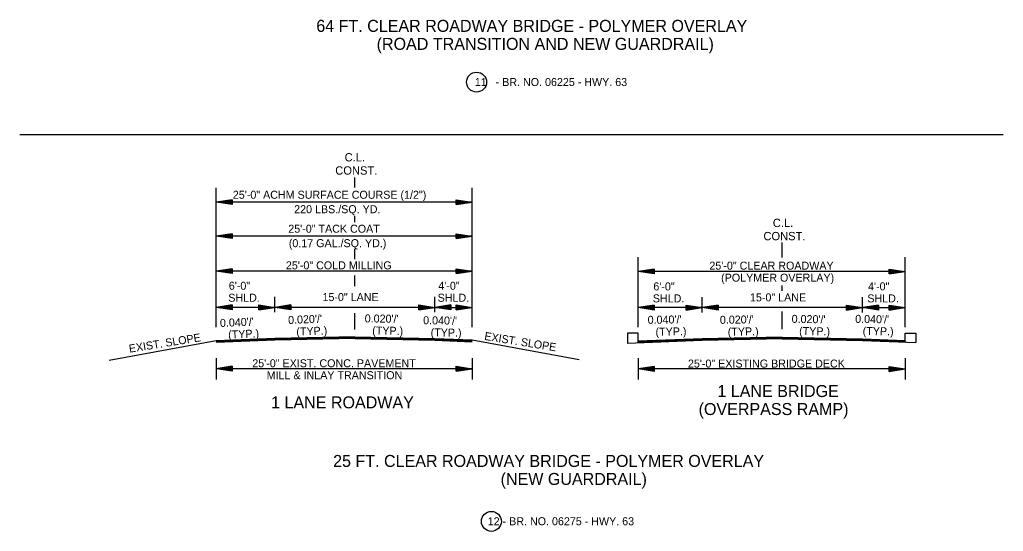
# Model space of a CAD drawing. Extents: x 544199 to 1930787, y -1968972 to 596640.
# Drawn here: x 546333 to 547255, y -1954822 to -1954343 of the extents above; entities that cross this region are included whole.
import ezdxf

# ---------------------------------------------------------------- set-up
doc = ezdxf.new("R2010")
doc.units = 0
doc.layers.add('R_Border', color=7, linetype='Continuous')
doc.layers.add('R_Draft', color=7, linetype='Continuous')

msp = doc.modelspace()

# ---------------------------------------------------------------- linework, layer by layer
at = {"layer": 'R_Border'}
for p, q in [((546332.97, -1954450.2), (547254.54, -1954450.2)), ((546912.47, -1954636.2), (546902.3, -1954636.2)), ((546902.3, -1954636.2), (546902.3, -1954645.99)), ((546912.47, -1954645.41), (546912.47, -1954636.2)), ((547162.47, -1954636.2), (547172.64, -1954636.2)), ((547162.47, -1954644.61), (547162.47, -1954636.2)), ((547172.64, -1954636.2), (547172.64, -1954645.19))]:
    msp.add_line(p, q, dxfattribs=at)
for centre in [(546761.03, -1954401.1), (546774.92, -1954812.65)]:
    msp.add_circle(centre, 9.34, dxfattribs=at)
at = {"layer": 'R_Draft'}
for p, q in [((546647.02, -1954499.84), (546647.02, -1954490.34)), ((546516.97, -1954630.78), (546516.97, -1954500.28)), ((546756.97, -1954630.78), (546756.97, -1954500.28)), ((546531.97, -1954511.4), (546516.97, -1954513.65)), ((546756.97, -1954513.65), (546516.97, -1954513.65)), ((546531.97, -1954515.9), (546516.97, -1954513.65)), ((546531.97, -1954511.78), (546519.48, -1954513.65)), ((546531.97, -1954515.53), (546519.48, -1954513.65)), ((546531.97, -1954512.16), (546522.06, -1954513.65)), ((546531.97, -1954515.14), (546522.06, -1954513.65)), ((546531.97, -1954512.53), (546524.55, -1954513.65)), ((546531.97, -1954514.77), (546524.55, -1954513.65)), ((546531.97, -1954512.92), (546527.1, -1954513.65)), ((546531.97, -1954514.39), (546527.1, -1954513.65)), ((546531.97, -1954513.3), (546529.6, -1954513.65)), ((546531.97, -1954514), (546529.6, -1954513.65)), ((546531.97, -1954511.4), (546531.97, -1954515.9)), ((546741.97, -1954511.4), (546756.97, -1954513.65)), ((546741.97, -1954515.9), (546741.97, -1954511.4)), ((546741.97, -1954511.78), (546754.47, -1954513.65)), ((546741.97, -1954512.16), (546751.89, -1954513.65)), ((546741.97, -1954512.53), (546749.39, -1954513.65)), ((546741.97, -1954512.92), (546746.85, -1954513.65)), ((546741.97, -1954513.3), (546744.34, -1954513.65)), ((546741.97, -1954515.9), (546756.97, -1954513.65)), ((546741.97, -1954514.38), (546746.85, -1954513.65)), ((546741.97, -1954515.14), (546751.89, -1954513.65)), ((546741.97, -1954515.53), (546754.47, -1954513.65)), ((546741.97, -1954514.77), (546749.39, -1954513.65)), ((546741.97, -1954514), (546744.34, -1954513.65)), ((546647, -1954532.43), (546647, -1954526.64)), ((546531.97, -1954543.11), (546516.97, -1954545.36)), ((546531.97, -1954543.48), (546519.48, -1954545.36)), ((546531.97, -1954543.87), (546522.06, -1954545.36)), ((546531.97, -1954544.24), (546524.55, -1954545.36)), ((546531.97, -1954543.11), (546531.97, -1954547.61)), ((546741.97, -1954543.11), (546756.97, -1954545.36)), ((546741.97, -1954547.61), (546741.97, -1954543.11)), ((546741.97, -1954543.48), (546754.47, -1954545.36)), ((546741.97, -1954543.87), (546751.89, -1954545.36)), ((546741.97, -1954544.24), (546749.39, -1954545.36)), ((546756.97, -1954545.36), (546516.97, -1954545.36)), ((546531.97, -1954547.61), (546516.97, -1954545.36)), ((546531.97, -1954547.23), (546519.48, -1954545.36)), ((546531.97, -1954546.85), (546522.06, -1954545.36)), ((546531.97, -1954546.48), (546524.55, -1954545.36)), ((546531.97, -1954544.63), (546527.1, -1954545.36)), ((546531.97, -1954546.09), (546527.1, -1954545.36)), ((546531.97, -1954545.01), (546529.6, -1954545.36)), ((546531.97, -1954545.71), (546529.6, -1954545.36)), ((546741.97, -1954544.62), (546746.85, -1954545.36)), ((546741.97, -1954545.01), (546744.34, -1954545.36)), ((546741.97, -1954547.61), (546756.97, -1954545.36)), ((546741.97, -1954546.09), (546746.85, -1954545.36)), ((546741.97, -1954546.85), (546751.89, -1954545.36)), ((546741.97, -1954547.23), (546754.47, -1954545.36)), ((546741.97, -1954546.48), (546749.39, -1954545.36)), ((546741.97, -1954545.71), (546744.34, -1954545.36)), ((547047.47, -1954560.8), (547047.47, -1954551.5)), ((546646.98, -1954566.9), (546646.98, -1954557.31)), ((547047.47, -1954565.45), (547047.47, -1954556.15)), ((546912.47, -1954630.83), (546912.47, -1954565.1)), ((547162.47, -1954630.83), (547162.47, -1954565.1)), ((546531.97, -1954575.93), (546516.97, -1954578.18)), ((546531.97, -1954580.43), (546516.97, -1954578.18)), ((546756.97, -1954578.18), (546516.97, -1954578.18)), ((546531.97, -1954576.3), (546519.48, -1954578.18)), ((546531.97, -1954580.05), (546519.48, -1954578.18)), ((546531.97, -1954576.69), (546522.06, -1954578.18)), ((546531.97, -1954579.67), (546522.06, -1954578.18)), ((546531.97, -1954577.06), (546524.55, -1954578.18)), ((546531.97, -1954579.3), (546524.55, -1954578.18)), ((546531.97, -1954577.45), (546527.1, -1954578.18)), ((546531.97, -1954578.91), (546527.1, -1954578.18)), ((546531.97, -1954577.83), (546529.6, -1954578.18)), ((546531.97, -1954578.53), (546529.6, -1954578.18)), ((546531.97, -1954575.93), (546531.97, -1954580.43)), ((546741.97, -1954575.93), (546756.97, -1954578.18)), ((546741.97, -1954580.43), (546741.97, -1954575.93)), ((546741.97, -1954576.3), (546754.47, -1954578.18)), ((546741.97, -1954576.69), (546751.89, -1954578.18)), ((546741.97, -1954577.06), (546749.39, -1954578.18)), ((546741.97, -1954577.44), (546746.85, -1954578.18)), ((546741.97, -1954577.83), (546744.34, -1954578.18)), ((546741.97, -1954580.43), (546756.97, -1954578.18)), ((546741.97, -1954578.91), (546746.85, -1954578.18)), ((546741.97, -1954579.67), (546751.89, -1954578.18)), ((546741.97, -1954580.05), (546754.47, -1954578.18)), ((546741.97, -1954579.3), (546749.39, -1954578.18)), ((546741.97, -1954578.53), (546744.34, -1954578.18)), ((546927.47, -1954576.22), (546912.47, -1954578.47)), ((546927.47, -1954580.72), (546912.47, -1954578.47)), ((546927.47, -1954576.59), (546914.98, -1954578.47)), ((546927.47, -1954580.34), (546914.98, -1954578.47)), ((546927.47, -1954576.98), (546917.56, -1954578.47)), ((546927.47, -1954579.96), (546917.56, -1954578.47)), ((546927.47, -1954577.35), (546920.05, -1954578.47)), ((546927.47, -1954579.59), (546920.05, -1954578.47)), ((546927.47, -1954577.74), (546922.6, -1954578.47)), ((546927.47, -1954579.2), (546922.6, -1954578.47)), ((546927.47, -1954578.12), (546925.1, -1954578.47)), ((546927.47, -1954578.82), (546925.1, -1954578.47)), ((546927.47, -1954576.22), (546927.47, -1954580.72)), ((547157.47, -1954578.47), (546927.47, -1954578.47)), ((547147.47, -1954576.22), (547162.47, -1954578.47)), ((547147.47, -1954580.72), (547147.47, -1954576.22)), ((547147.47, -1954576.59), (547159.97, -1954578.47)), ((547147.47, -1954576.98), (547157.39, -1954578.47)), ((547147.47, -1954577.35), (547154.89, -1954578.47)), ((547147.47, -1954577.73), (547152.35, -1954578.47)), ((547147.47, -1954578.12), (547149.84, -1954578.47)), ((547147.47, -1954580.72), (547162.47, -1954578.47)), ((547147.47, -1954579.2), (547152.35, -1954578.47)), ((547147.47, -1954579.96), (547157.39, -1954578.47)), ((547147.47, -1954580.34), (547159.97, -1954578.47)), ((547147.47, -1954579.59), (547154.89, -1954578.47)), ((547147.47, -1954578.82), (547149.84, -1954578.47)), ((546646.97, -1954592.33), (546646.97, -1954582.19)), ((547047.47, -1954596.57), (547047.47, -1954591.67)), ((546571.97, -1954616.5), (546571.97, -1954602.22)), ((546721.97, -1954616.5), (546721.97, -1954602.22)), ((546972.47, -1954616.79), (546972.47, -1954602.51)), ((547122.47, -1954616.79), (547122.47, -1954602.51)), ((546531.97, -1954609.87), (546516.97, -1954612.12)), ((546576.97, -1954612.12), (546516.97, -1954612.12)), ((546531.97, -1954614.37), (546516.97, -1954612.12)), ((546531.97, -1954610.24), (546519.48, -1954612.12)), ((546531.97, -1954613.99), (546519.48, -1954612.12)), ((546531.97, -1954610.62), (546522.06, -1954612.12)), ((546531.97, -1954613.61), (546522.06, -1954612.12)), ((546531.97, -1954611), (546524.55, -1954612.12)), ((546531.97, -1954613.23), (546524.55, -1954612.12)), ((546531.97, -1954611.39), (546527.1, -1954612.12)), ((546531.97, -1954612.85), (546527.1, -1954612.12)), ((546531.97, -1954611.76), (546529.6, -1954612.12)), ((546531.97, -1954612.47), (546529.6, -1954612.12)), ((546531.97, -1954609.87), (546531.97, -1954614.37)), ((546556.97, -1954609.87), (546571.97, -1954612.12)), ((546556.97, -1954614.37), (546556.97, -1954609.87)), ((546556.97, -1954610.24), (546569.47, -1954612.12)), ((546556.97, -1954610.62), (546566.89, -1954612.12)), ((546556.97, -1954611), (546564.39, -1954612.12)), ((546556.97, -1954611.38), (546561.85, -1954612.12)), ((546556.97, -1954611.76), (546559.34, -1954612.12)), ((546556.97, -1954614.37), (546571.97, -1954612.12)), ((546556.97, -1954612.84), (546561.85, -1954612.12)), ((546556.97, -1954613.61), (546566.89, -1954612.12)), ((546556.97, -1954613.99), (546569.47, -1954612.12)), ((546556.97, -1954613.23), (546564.39, -1954612.12)), ((546556.97, -1954612.47), (546559.34, -1954612.12)), ((546586.97, -1954609.87), (546571.97, -1954612.12)), ((546586.97, -1954614.37), (546571.97, -1954612.12)), ((546586.97, -1954610.24), (546574.48, -1954612.12)), ((546586.97, -1954613.99), (546574.48, -1954612.12)), ((546716.97, -1954612.12), (546576.97, -1954612.12)), ((546586.97, -1954610.62), (546577.06, -1954612.12)), ((546586.97, -1954613.61), (546577.06, -1954612.12)), ((546586.97, -1954611), (546579.55, -1954612.12)), ((546586.97, -1954613.23), (546579.55, -1954612.12)), ((546586.97, -1954611.39), (546582.1, -1954612.12)), ((546586.97, -1954612.85), (546582.1, -1954612.12)), ((546586.97, -1954611.76), (546584.6, -1954612.12)), ((546586.97, -1954612.47), (546584.6, -1954612.12)), ((546586.97, -1954609.87), (546586.97, -1954614.37)), ((546646.97, -1954632.91), (546646.97, -1954617.5)), ((546706.97, -1954609.87), (546721.97, -1954612.12)), ((546706.97, -1954614.37), (546706.97, -1954609.87)), ((546706.97, -1954610.24), (546719.47, -1954612.12)), ((546706.97, -1954610.62), (546716.89, -1954612.12)), ((546706.97, -1954611), (546714.39, -1954612.12)), ((546706.97, -1954611.38), (546711.85, -1954612.12)), ((546706.97, -1954611.76), (546709.34, -1954612.12)), ((546706.97, -1954614.37), (546721.97, -1954612.12)), ((546706.97, -1954612.84), (546711.85, -1954612.12)), ((546706.97, -1954613.61), (546716.89, -1954612.12)), ((546706.97, -1954613.99), (546719.47, -1954612.12)), ((546706.97, -1954613.23), (546714.39, -1954612.12)), ((546706.97, -1954612.47), (546709.34, -1954612.12)), ((546716.97, -1954612.12), (546756.97, -1954612.12)), ((546736.97, -1954609.87), (546721.97, -1954612.12)), ((546736.97, -1954614.37), (546721.97, -1954612.12)), ((546736.97, -1954610.24), (546724.48, -1954612.12)), ((546736.97, -1954613.99), (546724.48, -1954612.12)), ((546736.97, -1954610.62), (546727.06, -1954612.12)), ((546736.97, -1954613.61), (546727.06, -1954612.12)), ((546736.97, -1954611), (546729.55, -1954612.12)), ((546736.97, -1954613.23), (546729.55, -1954612.12)), ((546736.97, -1954611.39), (546732.1, -1954612.12)), ((546736.97, -1954612.85), (546732.1, -1954612.12)), ((546736.97, -1954611.76), (546734.6, -1954612.12)), ((546736.97, -1954612.47), (546734.6, -1954612.12)), ((546736.97, -1954609.87), (546736.97, -1954614.37)), ((546741.97, -1954609.87), (546756.97, -1954612.12)), ((546741.97, -1954614.37), (546741.97, -1954609.87)), ((546741.97, -1954610.24), (546754.47, -1954612.12)), ((546741.97, -1954610.62), (546751.89, -1954612.12)), ((546741.97, -1954611), (546749.39, -1954612.12)), ((546741.97, -1954611.38), (546746.85, -1954612.12)), ((546741.97, -1954611.76), (546744.34, -1954612.12)), ((546741.97, -1954614.37), (546756.97, -1954612.12)), ((546741.97, -1954612.84), (546746.85, -1954612.12)), ((546741.97, -1954613.61), (546751.89, -1954612.12)), ((546741.97, -1954613.99), (546754.47, -1954612.12)), ((546741.97, -1954613.23), (546749.39, -1954612.12)), ((546741.97, -1954612.47), (546744.34, -1954612.12)), ((546927.47, -1954610.16), (546912.47, -1954612.41)), ((546927.47, -1954614.66), (546912.47, -1954612.41)), ((546927.47, -1954610.53), (546914.98, -1954612.41)), ((546927.47, -1954614.28), (546914.98, -1954612.41)), ((546927.47, -1954610.91), (546917.56, -1954612.41)), ((546927.47, -1954613.9), (546917.56, -1954612.41)), ((546927.47, -1954611.29), (546920.05, -1954612.41)), ((546927.47, -1954613.52), (546920.05, -1954612.41)), ((546927.47, -1954611.68), (546922.6, -1954612.41)), ((546927.47, -1954613.14), (546922.6, -1954612.41)), ((546927.47, -1954612.05), (546925.1, -1954612.41)), ((546927.47, -1954612.76), (546925.1, -1954612.41)), ((546927.47, -1954610.16), (546927.47, -1954614.66)), ((546977.47, -1954612.41), (546927.47, -1954612.41)), ((546957.47, -1954610.16), (546972.47, -1954612.41)), ((546957.47, -1954614.66), (546957.47, -1954610.16)), ((546957.47, -1954610.53), (546969.97, -1954612.41)), ((546957.47, -1954610.91), (546967.39, -1954612.41)), ((546957.47, -1954611.29), (546964.89, -1954612.41)), ((546957.47, -1954611.67), (546962.35, -1954612.41)), ((546957.47, -1954612.05), (546959.84, -1954612.41)), ((546957.47, -1954614.66), (546972.47, -1954612.41)), ((546957.47, -1954613.13), (546962.35, -1954612.41)), ((546957.47, -1954613.9), (546967.39, -1954612.41)), ((546957.47, -1954614.28), (546969.97, -1954612.41)), ((546957.47, -1954613.52), (546964.89, -1954612.41)), ((546957.47, -1954612.76), (546959.84, -1954612.41)), ((546987.47, -1954610.16), (546972.47, -1954612.41)), ((546987.47, -1954614.66), (546972.47, -1954612.41)), ((546987.47, -1954610.53), (546974.98, -1954612.41)), ((546987.47, -1954614.28), (546974.98, -1954612.41)), ((547117.47, -1954612.41), (546977.47, -1954612.41)), ((546987.47, -1954610.91), (546977.56, -1954612.41)), ((546987.47, -1954613.9), (546977.56, -1954612.41)), ((546987.47, -1954611.29), (546980.05, -1954612.41)), ((546987.47, -1954613.52), (546980.05, -1954612.41)), ((546987.47, -1954611.68), (546982.6, -1954612.41)), ((546987.47, -1954613.14), (546982.6, -1954612.41)), ((546987.47, -1954612.05), (546985.1, -1954612.41)), ((546987.47, -1954612.76), (546985.1, -1954612.41)), ((546987.47, -1954610.16), (546987.47, -1954614.66)), ((547047.47, -1954632.53), (547047.47, -1954616.08)), ((547107.47, -1954610.16), (547122.47, -1954612.41)), ((547107.47, -1954614.66), (547107.47, -1954610.16)), ((547107.47, -1954610.53), (547119.97, -1954612.41)), ((547107.47, -1954610.91), (547117.39, -1954612.41)), ((547107.47, -1954611.29), (547114.89, -1954612.41)), ((547107.47, -1954611.67), (547112.35, -1954612.41)), ((547107.47, -1954612.05), (547109.84, -1954612.41)), ((547107.47, -1954614.66), (547122.47, -1954612.41)), ((547107.47, -1954613.13), (547112.35, -1954612.41)), ((547107.47, -1954613.9), (547117.39, -1954612.41)), ((547107.47, -1954614.28), (547119.97, -1954612.41)), ((547107.47, -1954613.52), (547114.89, -1954612.41)), ((547107.47, -1954612.76), (547109.84, -1954612.41)), ((547117.47, -1954612.41), (547157.47, -1954612.41)), ((547137.47, -1954610.16), (547122.47, -1954612.41)), ((547137.47, -1954614.66), (547122.47, -1954612.41)), ((547137.47, -1954610.53), (547124.98, -1954612.41)), ((547137.47, -1954614.28), (547124.98, -1954612.41)), ((547137.47, -1954610.91), (547127.56, -1954612.41)), ((547137.47, -1954613.9), (547127.56, -1954612.41)), ((547137.47, -1954611.29), (547130.05, -1954612.41)), ((547137.47, -1954613.52), (547130.05, -1954612.41)), ((547137.47, -1954611.68), (547132.6, -1954612.41)), ((547137.47, -1954613.14), (547132.6, -1954612.41)), ((547137.47, -1954612.05), (547135.1, -1954612.41)), ((547137.47, -1954612.76), (547135.1, -1954612.41)), ((547137.47, -1954610.16), (547137.47, -1954614.66)), ((547147.47, -1954610.16), (547162.47, -1954612.41)), ((547147.47, -1954614.66), (547147.47, -1954610.16)), ((547147.47, -1954610.53), (547159.97, -1954612.41)), ((547147.47, -1954610.91), (547157.39, -1954612.41)), ((547147.47, -1954611.29), (547154.89, -1954612.41)), ((547147.47, -1954611.67), (547152.35, -1954612.41)), ((547147.47, -1954612.05), (547149.84, -1954612.41)), ((547147.47, -1954614.66), (547162.47, -1954612.41)), ((547147.47, -1954613.13), (547152.35, -1954612.41)), ((547147.47, -1954613.9), (547157.39, -1954612.41)), ((547147.47, -1954614.28), (547159.97, -1954612.41)), ((547147.47, -1954613.52), (547154.89, -1954612.41)), ((547147.47, -1954612.76), (547149.84, -1954612.41)), ((546516.97, -1954643.42), (546416.9, -1954661.8)), ((546571.97, -1954641.22), (546516.97, -1954643.42)), ((546571.97, -1954641.52), (546516.97, -1954643.72)), ((546571.97, -1954641.82), (546516.97, -1954644.02)), ((546571.97, -1954642.12), (546516.97, -1954644.32)), ((546571.97, -1954642.42), (546516.97, -1954644.62)), ((546571.97, -1954642.72), (546516.97, -1954644.92)), ((546571.97, -1954642.89), (546516.97, -1954645.09)), ((546646.97, -1954639.72), (546571.97, -1954641.22)), ((546646.98, -1954640.02), (546571.97, -1954641.52)), ((546646.98, -1954640.32), (546571.97, -1954641.82)), ((546646.99, -1954640.62), (546571.97, -1954642.12)), ((546646.99, -1954640.92), (546571.97, -1954642.42)), ((546647, -1954641.22), (546571.97, -1954642.72)), ((546647, -1954641.39), (546571.97, -1954642.89)), ((546646.94, -1954641.22), (546721.97, -1954642.72)), ((546646.94, -1954641.39), (546721.97, -1954642.89)), ((546646.95, -1954640.62), (546721.97, -1954642.12)), ((546646.95, -1954640.92), (546721.97, -1954642.42)), ((546646.96, -1954640.02), (546721.97, -1954641.52)), ((546646.96, -1954640.32), (546721.97, -1954641.82)), ((546646.97, -1954639.72), (546721.97, -1954641.22)), ((546721.97, -1954641.22), (546756.97, -1954642.62)), ((546721.97, -1954641.52), (546756.97, -1954642.92)), ((546721.97, -1954641.82), (546756.97, -1954643.22)), ((546721.97, -1954642.12), (546756.97, -1954643.52)), ((546721.97, -1954642.42), (546756.97, -1954643.82)), ((546721.97, -1954642.72), (546756.97, -1954644.12)), ((546721.97, -1954642.89), (546756.97, -1954644.29)), ((546756.97, -1954642.62), (546857.04, -1954661)), ((546972.47, -1954643.18), (546902.3, -1954645.99)), ((546972.47, -1954641.51), (546912.47, -1954643.91)), ((546972.47, -1954641.81), (546912.47, -1954644.21)), ((546972.47, -1954642.11), (546912.47, -1954644.51)), ((546972.47, -1954642.41), (546912.47, -1954644.81)), ((546972.47, -1954642.71), (546912.47, -1954645.11)), ((546972.47, -1954643.01), (546912.47, -1954645.41)), ((547047.47, -1954640.01), (546972.47, -1954641.51)), ((547047.48, -1954640.31), (546972.47, -1954641.81)), ((547047.48, -1954640.61), (546972.47, -1954642.11)), ((547047.49, -1954640.91), (546972.47, -1954642.41)), ((547047.5, -1954641.21), (546972.47, -1954642.71)), ((547047.5, -1954641.51), (546972.47, -1954643.01)), ((547047.51, -1954641.68), (546972.47, -1954643.18)), ((547047.44, -1954641.51), (547122.47, -1954643.01)), ((547047.44, -1954641.68), (547122.47, -1954643.18)), ((547047.45, -1954640.91), (547122.47, -1954642.41)), ((547047.45, -1954641.21), (547122.47, -1954642.71)), ((547047.46, -1954640.61), (547122.47, -1954642.11)), ((547047.47, -1954640.01), (547122.47, -1954641.51)), ((547047.47, -1954640.31), (547122.47, -1954641.81)), ((547122.47, -1954641.51), (547162.47, -1954643.11)), ((547122.47, -1954641.81), (547162.47, -1954643.41)), ((547122.47, -1954642.11), (547162.47, -1954643.71)), ((547122.47, -1954642.41), (547162.47, -1954644.01)), ((547122.47, -1954642.71), (547162.47, -1954644.31)), ((547122.47, -1954643.01), (547162.47, -1954644.61)), ((547122.47, -1954643.18), (547172.64, -1954645.19)), ((546516.97, -1954659.58), (546516.97, -1954679.58)), ((546756.97, -1954659.58), (546756.97, -1954679.58)), ((546912.47, -1954659.87), (546912.47, -1954679.87)), ((547162.47, -1954659.87), (547162.47, -1954679.87)), ((546531.97, -1954667.33), (546516.97, -1954669.58)), ((546756.97, -1954669.58), (546516.97, -1954669.58)), ((546531.97, -1954671.83), (546516.97, -1954669.58)), ((546531.97, -1954667.71), (546519.48, -1954669.58)), ((546531.97, -1954671.46), (546519.48, -1954669.58)), ((546531.97, -1954668.09), (546522.06, -1954669.58)), ((546531.97, -1954671.07), (546522.06, -1954669.58)), ((546531.97, -1954668.46), (546524.55, -1954669.58)), ((546531.97, -1954670.7), (546524.55, -1954669.58)), ((546531.97, -1954668.85), (546527.1, -1954669.58)), ((546531.97, -1954670.32), (546527.1, -1954669.58)), ((546531.97, -1954669.23), (546529.6, -1954669.58)), ((546531.97, -1954669.93), (546529.6, -1954669.58)), ((546531.97, -1954667.33), (546531.97, -1954671.83)), ((546741.97, -1954667.33), (546756.97, -1954669.58)), ((546741.97, -1954671.83), (546741.97, -1954667.33)), ((546741.97, -1954667.71), (546754.47, -1954669.58)), ((546741.97, -1954668.09), (546751.89, -1954669.58)), ((546741.97, -1954668.46), (546749.39, -1954669.58)), ((546741.97, -1954668.85), (546746.85, -1954669.58)), ((546741.97, -1954669.23), (546744.34, -1954669.58)), ((546741.97, -1954671.83), (546756.97, -1954669.58)), ((546741.97, -1954670.31), (546746.85, -1954669.58)), ((546741.97, -1954671.07), (546751.89, -1954669.58)), ((546741.97, -1954671.46), (546754.47, -1954669.58)), ((546741.97, -1954670.7), (546749.39, -1954669.58)), ((546741.97, -1954669.93), (546744.34, -1954669.58)), ((546927.47, -1954667.62), (546912.47, -1954669.87)), ((546927.47, -1954672.12), (546912.47, -1954669.87)), ((546927.47, -1954668), (546914.98, -1954669.87)), ((546927.47, -1954671.75), (546914.98, -1954669.87)), ((546927.47, -1954668.38), (546917.56, -1954669.87)), ((546927.47, -1954671.36), (546917.56, -1954669.87)), ((546927.47, -1954668.75), (546920.05, -1954669.87)), ((546927.47, -1954670.99), (546920.05, -1954669.87)), ((546927.47, -1954669.14), (546922.6, -1954669.87)), ((546927.47, -1954670.61), (546922.6, -1954669.87)), ((546927.47, -1954669.52), (546925.1, -1954669.87)), ((546927.47, -1954670.22), (546925.1, -1954669.87)), ((546927.47, -1954667.62), (546927.47, -1954672.12)), ((547157.47, -1954669.87), (546927.47, -1954669.87)), ((547147.47, -1954667.62), (547162.47, -1954669.87)), ((547147.47, -1954672.12), (547147.47, -1954667.62)), ((547147.47, -1954668), (547159.97, -1954669.87)), ((547147.47, -1954668.38), (547157.39, -1954669.87)), ((547147.47, -1954668.75), (547154.89, -1954669.87)), ((547147.47, -1954669.14), (547152.35, -1954669.87)), ((547147.47, -1954669.52), (547149.84, -1954669.87)), ((547147.47, -1954672.12), (547162.47, -1954669.87)), ((547147.47, -1954670.6), (547152.35, -1954669.87)), ((547147.47, -1954671.36), (547157.39, -1954669.87)), ((547147.47, -1954671.75), (547159.97, -1954669.87)), ((547147.47, -1954670.99), (547154.89, -1954669.87)), ((547147.47, -1954670.22), (547149.84, -1954669.87))]:
    msp.add_line(p, q, dxfattribs=at)

# ---------------------------------------------------------------- texts
for s, height, p in [('64 FT. CLEAR ROADWAY BRIDGE - POLYMER OVERLAY', 11.25, (546610.9, -1954353.98)), ('(ROAD TRANSITION AND NEW GUARDRAIL)', 11.25, (546667.41, -1954370.85)), ('11   - BR. NO. 06225 - HWY. 63', 7.5, (546759.4, -1954404.73)), ('C.L.', 7.8, (546637.42, -1954475.4)), ('CONST.', 7.8, (546628.63, -1954487.77)), ('25\'-0" ACHM SURFACE COURSE (1/2")', 7.5, (546532.68, -1954510.36)), ('220 LBS./SQ. YD. ', 7.5, (546590.14, -1954523.9)), ('25\'-0" TACK COAT', 7.5, (546584.62, -1954542.19)), ('C.L.', 7.8, (547038.58, -1954536.9)), ('CONST.', 7.8, (547029.79, -1954549.26)), ('(0.17 GAL./SQ. YD.)', 7.5, (546585.12, -1954555.73)), ('25\'-0" COLD MILLING', 7.5, (546582.37, -1954576.51)), ('25\'-0" CLEAR ROADWAY ', 7.5, (546979.16, -1954576.8)), ('(POLYMER OVERLAY)', 7.5, (546990.15, -1954588.05)), ('6\'-0" ', 7.5, (546528.9, -1954595.62)), ('4\'-0" ', 7.5, (546725.21, -1954595.63)), ('6\'-0" ', 7.5, (546926.66, -1954596.23)), ('4\'-0" ', 7.5, (547127.8, -1954596.23)), ('SHLD.', 7.5, (546528.4, -1954606.87)), ('15-0" LANE', 7.5, (546616.67, -1954606.24)), ('SHLD.', 7.5, (546724.54, -1954606.88)), ('15-0" LANE', 7.5, (547017.17, -1954606.53)), ('SHLD.', 7.5, (546926.15, -1954607.48)), ('SHLD.', 7.5, (547127.12, -1954607.48)), ('25\'-0" EXIST. CONC. PAVEMENT', 7.5, (546550.9, -1954668.26)), ('25\'-0" EXISTING BRIDGE DECK', 7.5, (546959.03, -1954668.55)), ('MILL & INLAY TRANSITION', 7.5, (546564.36, -1954679.44)), ('1 LANE BRIDGE', 11.25, (546986.69, -1954696.15)), ('1 LANE ROADWAY', 11.25, (546568.54, -1954706.75)), ('(OVERPASS RAMP)', 11.25, (546969.06, -1954713.02)), ('25 FT. CLEAR ROADWAY BRIDGE - POLYMER OVERLAY', 11.25, (546626.65, -1954761.66)), ('(NEW GUARDRAIL)', 11.25, (546783.53, -1954778.54)), ('12 - BR. NO. 06275 - HWY. 63', 7.5, (546771.5, -1954816.29))]:
    msp.add_text(s, height=height, dxfattribs=at).set_placement(p)
for s, rotation, p in [("0.040'/' ", 2.55302, (546520.76, -1954630.56)), ("0.020'/' ", 2.55302, (546584.62, -1954627.78)), ("0.020'/' ", 359.12809, (546656.18, -1954626.18)), ("0.040'/' ", 359.12809, (546710.93, -1954627.9)), ("0.040'/' ", 0.87191, (546921.37, -1954627.58)), ("0.020'/' ", 0.87191, (546989.02, -1954627.58)), ("0.020'/' ", 359.12809, (547056.17, -1954626.63)), ("0.040'/' ", 359.12809, (547115.71, -1954626.63)), ('EXIST. SLOPE', 9.15344, (546435.92, -1954654.63)), ('(TYP.)', 2.55302, (546528.46, -1954641.48)), ('(TYP.)', 2.55302, (546592.32, -1954638.7)), ('(TYP.)', 359.12809, (546663.21, -1954637.54)), ('(TYP.)', 359.12809, (546717.96, -1954639.26)), ('EXIST. SLOPE', 350.84656, (546767.94, -1954642.53)), ('(TYP.)', 0.87191, (546928.75, -1954638.72)), ('(TYP.)', 0.87191, (546996.4, -1954638.72)), ('(TYP.)', 359.12809, (547063.2, -1954637.99)), ('(TYP.)', 359.12809, (547122.74, -1954637.99))]:
    msp.add_text(s, height=7.5, rotation=rotation, dxfattribs=at).set_placement(p)

doc.saveas('drawing.dxf')
